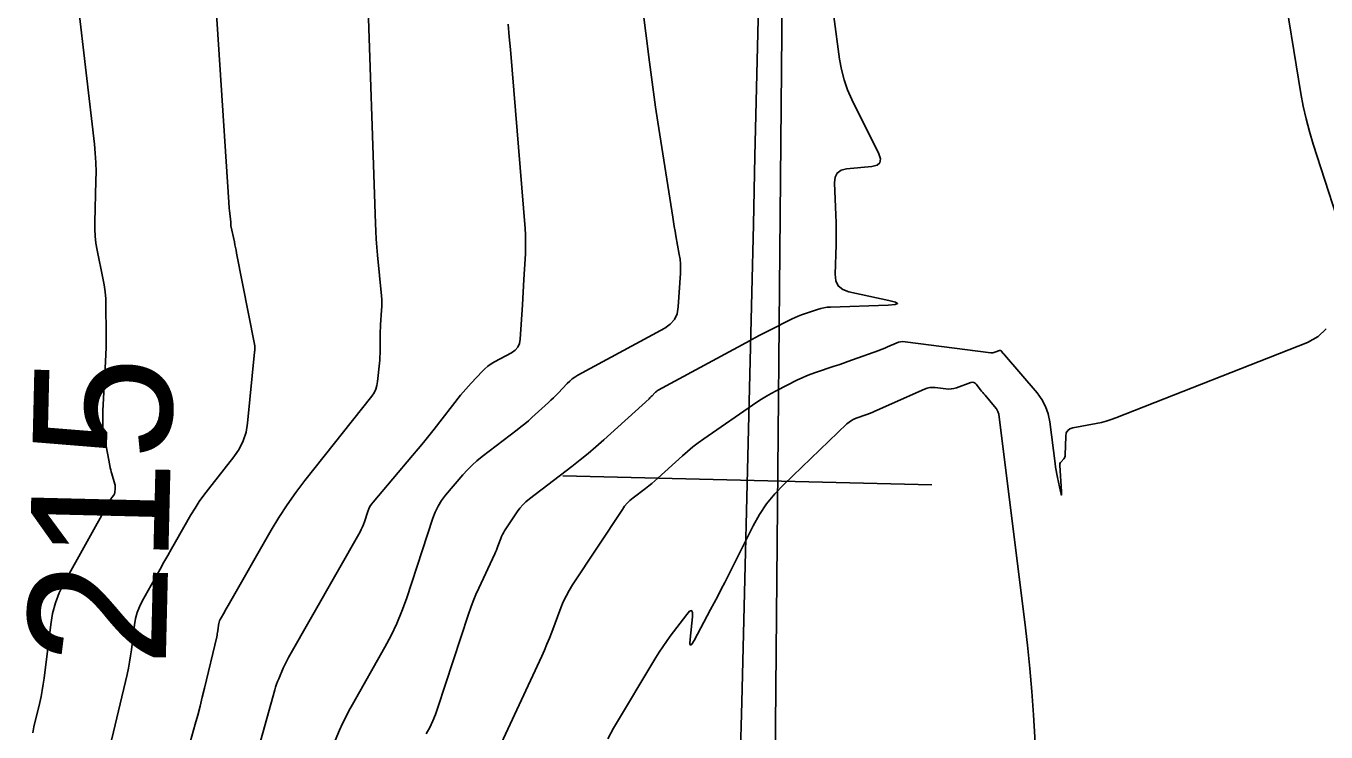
# Model space of a CAD drawing. Extents: x 1768942 to 1774819, y 723037 to 732099.
# Drawn here: x 1770553.9 to 1770610.2, y 731178.5 to 731209.1 of the extents above; entities that cross this region are included whole.
import ezdxf

# ---------------------------------------------------------------- set-up
doc = ezdxf.new("R2010")
doc.units = 0
for name, color, linetype in [('R_Contours', 7, 'Continuous'), ('R_Horz Alg', 7, 'Continuous'), ('R_Horz Alg Annot', 7, 'Continuous')]:
    doc.layers.add(name, color=color, linetype=linetype)

msp = doc.modelspace()

# ---------------------------------------------------------------- linework, layer by layer
at = {"layer": 'R_Contours'}
for points in [[(1770561.903, 731213.37), (1770562.683, 731201.463), (1770562.69, 731201.373), (1770562.697, 731201.283), (1770562.706, 731201.194), (1770562.716, 731201.104), (1770562.775, 731200.591), (1770562.776, 731200.579), (1770562.777, 731200.566), (1770562.777, 731200.554), (1770562.777, 731200.541), (1770562.776, 731200.492), (1770562.776, 731200.479), (1770562.776, 731200.467), (1770562.778, 731200.455), (1770562.78, 731200.442), (1770562.925, 731199.743), (1770562.95, 731199.622), (1770562.974, 731199.502), (1770562.998, 731199.381), (1770563.022, 731199.26), (1770563.798, 731195.313), (1770563.803, 731195.284), (1770563.807, 731195.255), (1770563.809, 731195.226), (1770563.81, 731195.197), (1770563.81, 731195.079), (1770563.809, 731195.05), (1770563.808, 731195.02), (1770563.806, 731194.991), (1770563.804, 731194.962), (1770563.499, 731191.895), (1770563.432, 731191.498), (1770563.311, 731191.123), (1770563.137, 731190.769), (1770562.909, 731190.437), (1770561.804, 731189.038), (1770561.599, 731188.769), (1770561.405, 731188.493), (1770561.221, 731188.211), (1770561.047, 731187.921), (1770560.373, 731186.748), (1770560.205, 731186.454), (1770560.038, 731186.16), (1770559.872, 731185.865), (1770559.707, 731185.57), (1770558.933, 731184.179), (1770558.813, 731183.936), (1770558.718, 731183.686), (1770558.647, 731183.428), (1770558.602, 731183.161), (1770558.469, 731182.079), (1770558.432, 731181.809), (1770558.388, 731181.54), (1770558.336, 731181.273), (1770558.277, 731181.007), (1770557.012, 731175.673)], [(1770567, 731177.451), (1770567.489, 731178.595), (1770567.615, 731178.879), (1770567.75, 731179.159), (1770567.892, 731179.435), (1770568.041, 731179.707), (1770569.449, 731182.181), (1770569.722, 731182.689), (1770569.968, 731183.209), (1770570.188, 731183.741), (1770570.381, 731184.284), (1770571.526, 731187.774), (1770571.629, 731188.042), (1770571.755, 731188.297), (1770571.906, 731188.538), (1770572.081, 731188.766), (1770572.83, 731189.65), (1770573.022, 731189.865), (1770573.225, 731190.069), (1770573.439, 731190.262), (1770573.664, 731190.443), (1770575.178, 731191.6), (1770575.343, 731191.729), (1770575.506, 731191.861), (1770575.665, 731191.997), (1770575.822, 731192.136), (1770576.54, 731192.787), (1770576.646, 731192.885), (1770576.751, 731192.986), (1770576.854, 731193.088), (1770576.955, 731193.193), (1770577.354, 731193.614), (1770577.457, 731193.715), (1770577.568, 731193.807), (1770577.685, 731193.889), (1770577.809, 731193.963), (1770581.573, 731196.003), (1770581.816, 731196.172), (1770581.995, 731196.382), (1770582.111, 731196.633), (1770582.163, 731196.924), (1770582.256, 731198.385), (1770582.263, 731198.59), (1770582.257, 731198.794), (1770582.238, 731198.997), (1770582.207, 731199.199), (1770582.057, 731200.007), (1770582.021, 731200.209), (1770581.986, 731200.412), (1770581.952, 731200.614), (1770581.919, 731200.817), (1770581.279, 731204.925), (1770581.181, 731205.574), (1770581.087, 731206.223), (1770580.998, 731206.873), (1770580.915, 731207.524), (1770580.441, 731211.316)], [(1770568.686, 731211.119), (1770569.039, 731200.546), (1770569.054, 731200.2), (1770569.074, 731199.854), (1770569.099, 731199.509), (1770569.13, 731199.164), (1770569.302, 731197.401), (1770569.313, 731197.249), (1770569.318, 731197.097), (1770569.317, 731196.944), (1770569.309, 731196.792), (1770569.261, 731196.155), (1770569.252, 731196.016), (1770569.245, 731195.877), (1770569.241, 731195.738), (1770569.24, 731195.599), (1770569.241, 731195.042), (1770569.239, 731194.903), (1770569.234, 731194.764), (1770569.225, 731194.626), (1770569.213, 731194.487), (1770569.135, 731193.699), (1770569.106, 731193.526), (1770569.053, 731193.362), (1770568.977, 731193.208), (1770568.878, 731193.064), (1770565.985, 731189.404), (1770565.59, 731188.886), (1770565.215, 731188.353), (1770564.86, 731187.808), (1770564.525, 731187.249), (1770562.656, 731183.997), (1770562.615, 731183.925), (1770562.574, 731183.853), (1770562.534, 731183.781), (1770562.493, 731183.709), (1770562.314, 731183.387), (1770562.286, 731183.33), (1770562.264, 731183.271), (1770562.247, 731183.21), (1770562.236, 731183.147), (1770562.205, 731182.893), (1770562.197, 731182.829), (1770562.186, 731182.766), (1770562.174, 731182.703), (1770562.16, 731182.641), (1770561.633, 731180.417), (1770561.538, 731180.026), (1770561.439, 731179.636), (1770561.337, 731179.247), (1770561.232, 731178.859), (1770559.931, 731174.179)], [(1770610.681, 731200.853), (1770609.674, 731203.981), (1770609.511, 731204.523), (1770609.368, 731205.069), (1770609.246, 731205.62), (1770609.145, 731206.177), (1770608.319, 731211.243)], [(1770556.148, 731210.159), (1770556.861, 731203.98), (1770556.899, 731203.582), (1770556.924, 731203.183), (1770556.933, 731202.784), (1770556.929, 731202.384), (1770556.876, 731200.595), (1770556.876, 731200.289), (1770556.894, 731199.986), (1770556.929, 731199.684), (1770556.982, 731199.384), (1770557.232, 731198.178), (1770557.286, 731197.881), (1770557.326, 731197.583), (1770557.351, 731197.283), (1770557.361, 731196.981), (1770557.375, 731195.772), (1770557.375, 731195.47), (1770557.371, 731195.168), (1770557.362, 731194.865), (1770557.348, 731194.564), (1770557.23, 731192.421), (1770557.226, 731192.338), (1770557.224, 731192.255), (1770557.223, 731192.172), (1770557.224, 731192.089), (1770557.23, 731191.756), (1770557.233, 731191.673), (1770557.24, 731191.59), (1770557.25, 731191.508), (1770557.264, 731191.426), (1770557.53, 731190.05), (1770557.548, 731189.96), (1770557.569, 731189.871), (1770557.591, 731189.783), (1770557.616, 731189.694), (1770557.746, 731189.251), (1770557.756, 731189.209), (1770557.762, 731189.166), (1770557.764, 731189.123), (1770557.762, 731189.079), (1770557.742, 731188.873), (1770557.737, 731188.845), (1770557.728, 731188.819), (1770557.716, 731188.794), (1770557.7, 731188.77), (1770557.622, 731188.672), (1770557.608, 731188.653), (1770557.594, 731188.634), (1770557.581, 731188.614), (1770557.569, 731188.593), (1770557.521, 731188.511), (1770557.509, 731188.49), (1770557.498, 731188.469), (1770557.486, 731188.448), (1770557.474, 731188.428), (1770555.552, 731184.97), (1770555.34, 731184.543), (1770555.172, 731184.101), (1770555.048, 731183.645), (1770554.967, 731183.175), (1770554.682, 731180.845), (1770554.645, 731180.578), (1770554.601, 731180.312), (1770554.55, 731180.048), (1770554.492, 731179.785), (1770554.243, 731178.735), (1770554.188, 731178.471)], [(1770574.784, 731209.172), (1770574.839, 731208.621), (1770574.887, 731208.069), (1770575.522, 731200.329), (1770575.54, 731200.053), (1770575.548, 731199.777), (1770575.547, 731199.5), (1770575.536, 731199.224), (1770575.472, 731198.117), (1770575.456, 731197.84), (1770575.44, 731197.563), (1770575.423, 731197.287), (1770575.405, 731197.01), (1770575.311, 731195.524), (1770575.278, 731195.34), (1770575.205, 731195.182), (1770575.092, 731195.049), (1770574.938, 731194.942), (1770574.202, 731194.543), (1770574.054, 731194.455), (1770573.914, 731194.357), (1770573.782, 731194.247), (1770573.659, 731194.127), (1770573.182, 731193.624), (1770573.065, 731193.497), (1770572.95, 731193.367), (1770572.839, 731193.235), (1770572.73, 731193.1), (1770571.579, 731191.632), (1770571.35, 731191.343), (1770571.119, 731191.056), (1770570.884, 731190.772), (1770570.648, 731190.489), (1770568.936, 731188.468), (1770568.864, 731188.375), (1770568.803, 731188.277), (1770568.752, 731188.173), (1770568.71, 731188.064), (1770568.563, 731187.616), (1770568.523, 731187.505), (1770568.479, 731187.396), (1770568.428, 731187.29), (1770568.373, 731187.187), (1770565.272, 731181.738), (1770565.211, 731181.626), (1770565.153, 731181.513), (1770565.098, 731181.399), (1770565.046, 731181.282), (1770564.846, 731180.814), (1770564.798, 731180.697), (1770564.754, 731180.578), (1770564.714, 731180.457), (1770564.678, 731180.335), (1770563.125, 731174.758)], [(1770571.244, 731178.439), (1770571.391, 731178.712), (1770571.524, 731178.992), (1770571.642, 731179.278), (1770571.746, 731179.571), (1770573.073, 731183.615), (1770573.172, 731183.902), (1770573.279, 731184.185), (1770573.394, 731184.465), (1770573.518, 731184.741), (1770574.207, 731186.226), (1770574.244, 731186.309), (1770574.28, 731186.392), (1770574.314, 731186.476), (1770574.347, 731186.561), (1770574.474, 731186.901), (1770574.509, 731186.985), (1770574.547, 731187.066), (1770574.591, 731187.146), (1770574.638, 731187.223), (1770575.184, 731188.049), (1770575.297, 731188.206), (1770575.422, 731188.352), (1770575.56, 731188.488), (1770575.709, 731188.612), (1770577.549, 731190.017), (1770577.904, 731190.295), (1770578.253, 731190.579), (1770578.596, 731190.871), (1770578.934, 731191.171), (1770580.897, 731192.951), (1770580.93, 731192.981), (1770580.962, 731193.012), (1770580.994, 731193.044), (1770581.025, 731193.076), (1770581.148, 731193.206), (1770581.18, 731193.237), (1770581.214, 731193.266), (1770581.251, 731193.291), (1770581.289, 731193.314), (1770585.281, 731195.477), (1770585.486, 731195.587), (1770585.692, 731195.696), (1770585.899, 731195.804), (1770586.107, 731195.909), (1770587.093, 731196.408), (1770587.225, 731196.472), (1770587.359, 731196.53), (1770587.495, 731196.584), (1770587.634, 731196.633), (1770588.191, 731196.818), (1770588.332, 731196.859), (1770588.474, 731196.89), (1770588.618, 731196.911), (1770588.764, 731196.921), (1770591.263, 731197.005), (1770591.564, 731197.027), (1770591.667, 731197.067), (1770591.573, 731197.126), (1770591.281, 731197.202), (1770589.558, 731197.577), (1770589.287, 731197.676), (1770589.097, 731197.838), (1770588.986, 731198.062), (1770588.957, 731198.349), (1770588.999, 731199.622), (1770589.007, 731199.941), (1770589.008, 731200.259), (1770589.004, 731200.577), (1770588.994, 731200.895), (1770588.934, 731202.299), (1770588.958, 731202.543), (1770589.054, 731202.724), (1770589.22, 731202.844), (1770589.458, 731202.901), (1770590.552, 731203.008), (1770590.777, 731203.062), (1770590.902, 731203.17), (1770590.928, 731203.334), (1770590.855, 731203.553), (1770589.686, 731205.908), (1770589.498, 731206.331), (1770589.345, 731206.764), (1770589.229, 731207.208), (1770589.149, 731207.664), (1770588.902, 731209.508)], [(1770573.408, 731175.688), (1770576.244, 731181.802), (1770576.359, 731182.057), (1770576.47, 731182.315), (1770576.576, 731182.574), (1770576.677, 731182.836), (1770577.072, 731183.887), (1770577.177, 731184.146), (1770577.297, 731184.398), (1770577.43, 731184.643), (1770577.578, 731184.881), (1770579.739, 731188.155), (1770579.838, 731188.293), (1770579.949, 731188.422), (1770580.069, 731188.541), (1770580.201, 731188.65), (1770580.746, 731189.067), (1770580.882, 731189.172), (1770581.015, 731189.281), (1770581.145, 731189.392), (1770581.274, 731189.506), (1770582.341, 731190.474), (1770582.565, 731190.67), (1770582.794, 731190.858), (1770583.03, 731191.038), (1770583.272, 731191.211), (1770585.57, 731192.797), (1770585.773, 731192.932), (1770585.98, 731193.06), (1770586.191, 731193.18), (1770586.406, 731193.294), (1770587.333, 731193.762), (1770587.524, 731193.854), (1770587.717, 731193.939), (1770587.913, 731194.016), (1770588.113, 731194.087), (1770588.916, 731194.354), (1770589.116, 731194.421), (1770589.316, 731194.489), (1770589.516, 731194.559), (1770589.715, 731194.63), (1770590.855, 731195.04), (1770590.95, 731195.076), (1770591.045, 731195.113), (1770591.14, 731195.152), (1770591.233, 731195.192), (1770591.606, 731195.358), (1770591.7, 731195.393), (1770591.796, 731195.414), (1770591.894, 731195.422), (1770591.995, 731195.416), (1770595.712, 731194.942), (1770595.756, 731194.939), (1770595.799, 731194.941), (1770595.842, 731194.949), (1770595.884, 731194.961), (1770596.085, 731195.034), (1770596.109, 731195.039), (1770596.13, 731195.037), (1770596.149, 731195.027), (1770596.166, 731195.01), (1770596.229, 731194.928), (1770596.245, 731194.908), (1770596.262, 731194.888), (1770596.278, 731194.868), (1770596.295, 731194.848), (1770597.709, 731193.2), (1770597.917, 731192.919), (1770598.079, 731192.618), (1770598.193, 731192.296), (1770598.261, 731191.953), (1770598.487, 731190.142), (1770598.507, 731189.989), (1770598.532, 731189.836), (1770598.559, 731189.684), (1770598.59, 731189.533), (1770598.72, 731188.927), (1770598.747, 731188.814), (1770598.763, 731188.778), (1770598.769, 731188.817), (1770598.765, 731188.934), (1770598.691, 731190.063), (1770598.693, 731190.106), (1770598.702, 731190.146), (1770598.72, 731190.183), (1770598.747, 731190.218), (1770598.869, 731190.349), (1770598.896, 731190.383), (1770598.916, 731190.42), (1770598.928, 731190.46), (1770598.933, 731190.504), (1770598.955, 731191.328), (1770598.977, 731191.465), (1770599.036, 731191.571), (1770599.131, 731191.645), (1770599.263, 731191.689), (1770600.276, 731191.879), (1770600.494, 731191.925), (1770600.708, 731191.981), (1770600.92, 731192.048), (1770601.129, 731192.124), (1770609.434, 731195.39), (1770609.896, 731195.641), (1770610.233, 731195.981)], [(1770579.114, 731178.224), (1770579.362, 731178.676), (1770581.194, 731181.735), (1770581.34, 731181.972), (1770581.493, 731182.204), (1770581.651, 731182.433), (1770581.816, 731182.658), (1770582.528, 731183.602), (1770582.654, 731183.742), (1770582.736, 731183.773), (1770582.776, 731183.695), (1770582.772, 731183.506), (1770582.673, 731182.535), (1770582.665, 731182.35), (1770582.693, 731182.279), (1770582.755, 731182.322), (1770582.852, 731182.48), (1770583.562, 731183.812), (1770583.717, 731184.106), (1770583.871, 731184.401), (1770584.023, 731184.697), (1770584.173, 731184.994), (1770585.401, 731187.441), (1770585.675, 731187.933), (1770585.987, 731188.397), (1770586.339, 731188.832), (1770586.73, 731189.238), (1770589.473, 731191.858), (1770589.564, 731191.937), (1770589.662, 731192.004), (1770589.766, 731192.061), (1770589.877, 731192.108), (1770590.334, 731192.272), (1770590.448, 731192.314), (1770590.561, 731192.359), (1770590.673, 731192.405), (1770590.784, 731192.453), (1770592.837, 731193.368), (1770592.946, 731193.409), (1770593.058, 731193.433), (1770593.172, 731193.442), (1770593.288, 731193.435), (1770593.757, 731193.375), (1770593.874, 731193.367), (1770593.989, 731193.373), (1770594.102, 731193.392), (1770594.214, 731193.425), (1770594.834, 731193.649), (1770594.903, 731193.664), (1770594.966, 731193.658), (1770595.022, 731193.63), (1770595.073, 731193.58), (1770595.26, 731193.337), (1770595.308, 731193.276), (1770595.356, 731193.216), (1770595.405, 731193.157), (1770595.454, 731193.098), (1770595.869, 731192.615), (1770595.946, 731192.511), (1770596.006, 731192.4), (1770596.048, 731192.281), (1770596.073, 731192.154), (1770597.181, 731183.276), (1770597.298, 731182.274), (1770597.399, 731181.27), (1770597.484, 731180.264), (1770597.554, 731179.258), (1770597.875, 731173.961)]]:
    msp.add_lwpolyline(points, dxfattribs=at)
at = {"layer": 'R_Horz Alg'}
msp.add_line((1770584.608, 730984.478), (1770588.048, 731363.138), dxfattribs=at)
msp.add_lwpolyline([(1770577.155, 731189.608), (1770593.15, 731189.22)], dxfattribs=at)
msp.add_arc((1759129.36, 731467.219), 11459.16, 355.6942048, 359.4795914, dxfattribs=at)

# ---------------------------------------------------------------- texts
at = {"layer": 'R_Horz Alg Annot'}
msp.add_text('215', height=6, rotation=88.6108, dxfattribs=at).set_placement((1770559.949, 731181.337))

doc.saveas('drawing.dxf')
